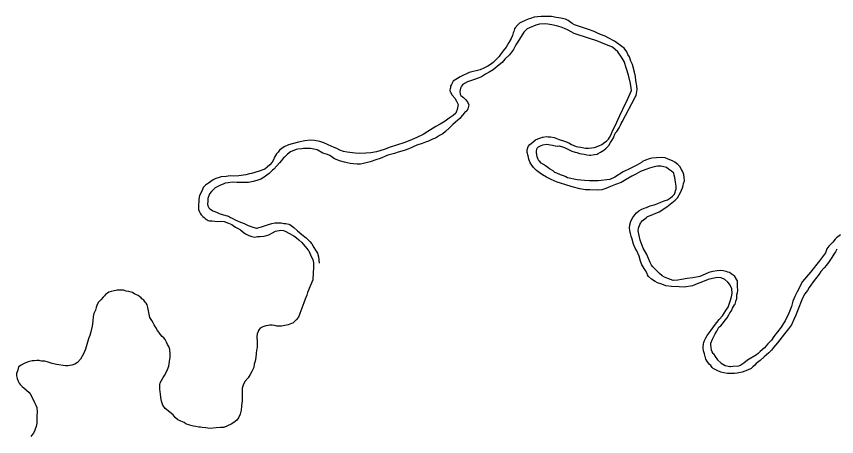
# Model space of a CAD drawing. Extents: x 31699 to 244310, y -8841 to 11474.
# Drawn here: x 94491.3 to 94816.1, y 1554.1 to 1720.7 of the extents above; entities that cross this region are included whole.
import ezdxf

# ---------------------------------------------------------------- set-up
doc = ezdxf.new("R2010")
doc.units = 0
doc.layers.add('R_Draft', color=7, linetype='Continuous')

msp = doc.modelspace()

# ---------------------------------------------------------------- linework, layer by layer
at = {"layer": 'R_Draft'}
for points in [[(94731.18, 1678.93), (94736.32, 1688.72), (94736.65, 1689.33), (94737.07, 1691.74), (94736.97, 1693.21), (94736.59, 1695.34), (94736.5, 1696.87), (94736.06, 1698.53), (94735.2, 1701.65), (94734.64, 1702.91), (94734.01, 1704.64), (94733.45, 1705.63), (94732.97, 1706.62), (94732, 1708.07), (94728.15, 1710.87), (94725.65, 1712.22), (94724.44, 1712.86), (94722.56, 1713.5), (94721.07, 1714.2), (94720.06, 1714.65), (94717.78, 1715.47), (94715.09, 1716.35), (94712.27, 1717.37), (94711.33, 1717.88), (94709.77, 1719.05), (94708.76, 1719.57), (94706.88, 1720), (94705.01, 1720.3), (94703.2, 1720.66), (94700.93, 1720.68), (94699.06, 1720.58), (94697.66, 1720.55), (94696.33, 1720.33), (94694.87, 1719.9), (94693.88, 1719.54), (94692.69, 1719.05), (94691.36, 1718.43), (94690.51, 1717.94), (94689.85, 1717.39), (94688.81, 1716.1), (94688.55, 1715.7), (94688.3, 1714.76), (94687.98, 1714.22), (94687.67, 1713.08), (94687.16, 1711.93), (94686.32, 1710.31), (94685.22, 1708.55), (94684.05, 1707.06), (94682.88, 1705.43), (94682.43, 1704.82), (94681.45, 1703.67), (94680.01, 1702.37), (94679.02, 1701.68), (94677.9, 1700.99), (94676.58, 1700.23), (94674.93, 1699.47), (94670.54, 1698.38), (94669.49, 1697.89), (94668.29, 1697.4), (94667.83, 1697.19), (94666.97, 1696.7), (94665.92, 1696.02), (94665.33, 1695.67), (94664.21, 1694.98), (94663.82, 1694.17), (94663.56, 1693.7), (94663.18, 1693.09), (94663.12, 1692.42), (94663.06, 1692.02), (94662.94, 1691.48), (94663.02, 1690.82), (94663.09, 1690.82), (94663.18, 1690.66)], [(94749.57, 1660.12), (94748.69, 1660.84), (94747.15, 1661.21), (94746.41, 1661.33), (94745.21, 1661.31), (94743.81, 1661.01), (94742.02, 1660.58), (94740.56, 1660.01), (94738.38, 1659.24), (94736.53, 1658.2), (94734.95, 1657.36), (94732.77, 1655.99), (94730.79, 1654.88), (94728.54, 1654.1), (94726.55, 1653.33), (94724.63, 1652.49), (94723.04, 1651.99), (94721.44, 1651.82), (94718.31, 1651.89), (94716.64, 1651.99), (94714.36, 1652.28), (94711.34, 1653.09), (94708.52, 1654.04), (94705.43, 1654.98), (94703.01, 1656.07), (94701.26, 1656.9), (94699.57, 1657.94), (94698.35, 1658.78), (94697.27, 1659.63), (94696.11, 1660.81), (94694.74, 1662.58), (94694.18, 1664.11), (94693.88, 1665.44), (94693.59, 1666.77), (94693.57, 1667.77), (94693.88, 1669.11), (94694.66, 1669.86), (94695.78, 1670.82), (94696.83, 1671.71), (94697.75, 1672.13), (94698.95, 1672.55), (94699.61, 1672.77), (94699.88, 1672.84), (94701.01, 1673.06), (94701.87, 1673.01), (94702.81, 1672.96), (94704.22, 1672.66), (94704.95, 1672.4), (94706.23, 1671.83), (94708.31, 1671.2), (94709.99, 1670.63), (94711.14, 1669.85), (94712.02, 1669.47), (94712.89, 1669.15), (94713.7, 1668.97), (94714.77, 1668.79), (94715.97, 1668.61), (94716.64, 1668.49), (94717.78, 1668.45), (94718.98, 1668.54), (94720.17, 1668.7), (94721.96, 1669.33), (94723.15, 1669.89), (94724.34, 1670.78), (94724.99, 1671.26), (94725.71, 1672.08), (94726.17, 1672.62), (94726.81, 1673.9), (94727.38, 1675.38), (94728.35, 1677.27), (94730.2, 1681.38), (94731.42, 1683.88), (94733.21, 1687.72), (94734.87, 1691.29), (94734.48, 1694.03), (94733.62, 1697.35), (94732.9, 1699.94), (94731.98, 1702.79), (94730.94, 1704.58), (94729.5, 1706.62), (94727.39, 1708.51), (94724.23, 1709.65), (94721.14, 1711.06), (94718.18, 1711.94), (94712.21, 1713.89), (94709.84, 1715.18), (94708.3, 1715.82), (94706.95, 1716.39), (94705.21, 1716.89), (94703.33, 1717.33), (94701.66, 1717.63), (94700.32, 1717.8), (94698.45, 1717.56), (94696.93, 1717.27), (94694.41, 1716.21), (94693.55, 1715.73), (94692.18, 1714.37), (94690.56, 1711.66), (94689.01, 1709.43), (94688.11, 1707.61), (94687.4, 1706.46)], [(94687.4, 1706.46), (94686.48, 1705.5), (94684.65, 1703.73), (94683.61, 1702.44), (94682.49, 1701.42), (94680.92, 1700.12), (94680.06, 1699.5), (94678.55, 1698.6), (94677.03, 1697.77), (94676.24, 1697.22), (94675.45, 1696.74), (94674.85, 1696.46), (94674.19, 1696.18), (94672.33, 1695.54), (94670.74, 1695.04), (94669.88, 1694.76), (94668.76, 1694.13), (94667.9, 1693.52), (94667.51, 1693.04), (94667.13, 1692.3), (94666.82, 1690.89), (94666.98, 1689.89), (94667.32, 1689.3), (94668.27, 1688.58), (94669.22, 1687.66), (94670.04, 1686.55), (94670.4, 1685.62), (94670.09, 1684.08), (94669.77, 1683.33), (94668.79, 1682.45), (94667.75, 1681.36), (94666.9, 1680.2), (94666.11, 1679.59), (94665.13, 1678.77), (94664.08, 1677.81), (94662.84, 1676.45), (94661.26, 1675.08), (94660.08, 1674.19), (94658.89, 1673.43), (94657.25, 1672.47), (94655.99, 1671.97), (94654.47, 1671.28), (94653.34, 1670.79), (94651.95, 1670.36), (94649.83, 1669.65), (94646.72, 1668.19), (94644.8, 1667.48), (94642.48, 1666.83), (94640.95, 1666.4), (94638.3, 1665.62), (94635.39, 1664.42), (94633.66, 1663.79), (94631.34, 1663.07), (94628.76, 1662.35), (94627.49, 1662.13), (94626.16, 1662.1), (94624.75, 1662.21), (94623.42, 1662.38), (94622.21, 1662.69), (94621.2, 1662.87), (94619.19, 1663.5), (94618.32, 1663.82), (94617.31, 1664.27), (94616.29, 1664.85), (94615.41, 1665.5), (94614.47, 1665.95), (94612.66, 1666.51), (94610.37, 1667.74), (94609.09, 1668.05), (94607.69, 1668.29), (94606.22, 1668.32), (94604.95, 1668.3), (94604.28, 1668.22), (94602.69, 1668.05), (94602.02, 1667.91), (94599.77, 1667.06), (94598.65, 1666.1), (94598.39, 1665.77), (94597.48, 1664.95), (94597.08, 1664.6), (94596.3, 1663.59), (94595.52, 1662.7), (94594.41, 1661.41), (94593.17, 1660.18), (94592.71, 1659.78), (94591.33, 1658.48), (94590.48, 1657.73), (94589.43, 1656.97), (94588.04, 1656.21), (94586.52, 1655.58), (94585.06, 1655.22), (94583.13, 1654.91), (94581.86, 1654.89), (94580.46, 1654.86), (94578.59, 1654.89), (94576.86, 1654.92), (94575.19, 1654.75), (94574, 1654.53), (94573.14, 1654.18), (94572.14, 1653.76), (94569.96, 1652.78)], [(94663.18, 1690.66), (94663.89, 1689.43), (94664.9, 1688.24), (94665.62, 1687.1), (94666.16, 1685.79), (94666.1, 1685.13), (94665.86, 1683.81), (94665.44, 1682.73)], [(94665.44, 1682.73), (94665.26, 1682.31), (94664.21, 1681.42), (94662.69, 1680.32), (94661.12, 1679.16), (94659.14, 1677.98), (94657.35, 1677.08), (94654.19, 1675.01), (94652.35, 1673.91), (94649.9, 1672.66), (94647.12, 1671.53), (94644.74, 1670.55), (94641.76, 1669.62), (94639.3, 1668.84), (94636.92, 1667.93), (94633.93, 1667), (94631.67, 1666.62), (94629.61, 1666.51), (94627.27, 1666.4)], [(94726.54, 1670.69), (94727.06, 1671.44), (94727.71, 1672.52), (94728.4, 1674.34), (94729.06, 1675.08), (94730.03, 1676.57), (94730.54, 1677.52), (94730.79, 1678.26), (94731.18, 1678.93)], [(94627.27, 1666.4), (94625.4, 1666.43), (94624.4, 1666.61), (94622.26, 1666.9), (94620.79, 1667.07), (94619.31, 1667.71), (94618.16, 1668.29), (94617.15, 1668.74), (94614.73, 1669.83), (94612.98, 1670.59), (94611.43, 1671.16), (94609.36, 1671.52), (94607.75, 1671.69), (94605.49, 1671.38), (94602.96, 1670.86), (94600.51, 1670.22), (94599.05, 1669.72), (94597.33, 1669.02), (94595.49, 1667.64), (94594.9, 1666.83), (94594.25, 1666.15), (94593.54, 1664.87), (94593.03, 1663.79), (94592.58, 1662.85), (94591.6, 1661.82), (94590.55, 1660.94), (94589.7, 1660.18), (94587.45, 1659.34), (94584.33, 1658.47), (94583.6, 1658.26), (94582.14, 1657.9), (94579.41, 1657.51), (94577.34, 1657.34), (94575.87, 1657.44), (94574.34, 1657.28), (94572.41, 1657.04), (94571.55, 1656.82), (94570.22, 1656.39), (94569.16, 1655.91), (94567.32, 1654.6), (94566.2, 1653.78), (94565.29, 1652.82), (94564.85, 1651.68), (94563.82, 1649.65), (94563.51, 1648.25), (94563.53, 1647.24), (94563.42, 1646.17), (94563.39, 1644.1), (94563.81, 1643.24), (94564.09, 1642.71), (94564.23, 1642.45), (94564.5, 1641.99), (94565.12, 1641.4), (94565.59, 1640.94), (94566.07, 1640.55), (94566.4, 1640.35), (94566.81, 1640.1), (94567.22, 1639.84), (94567.69, 1639.65), (94568.49, 1639.66), (94568.82, 1639.67), (94569.89, 1639.49), (94570.89, 1639.44), (94572.29, 1639.54), (94573.56, 1639.43), (94575.31, 1638.79), (94576.59, 1638.15), (94577.13, 1637.83), (94578.01, 1637.11), (94578.82, 1636.72), (94580.03, 1636.15), (94581.12, 1635.17), (94582, 1634.52), (94582.81, 1634.13), (94583.28, 1633.87), (94584.49, 1633.43), (94585.7, 1633.19), (94586.76, 1633.41), (94587.76, 1633.43), (94589.42, 1633.59), (94591.28, 1634.16), (94592.67, 1634.86), (94593.92, 1635.55), (94596.05, 1636), (94597.05, 1635.88), (94597.93, 1635.43), (94599.21, 1634.79), (94601.16, 1633.76), (94602.18, 1632.98), (94603.13, 1632.13), (94604.36, 1631.02), (94606.2, 1628.78), (94606.82, 1628.06), (94607.02, 1627.79), (94608.07, 1625.48), (94608.69, 1624.29), (94608.99, 1622.96), (94608.89, 1621.22), (94608.86, 1619.08), (94608.72, 1616.27), (94606.62, 1611.29)], [(94740.9, 1626.36), (94739.51, 1628.87), (94738.32, 1631.98), (94737.88, 1633.78), (94737.51, 1635.71), (94737.62, 1636.78), (94738.2, 1638.19), (94738.52, 1638.87), (94738.64, 1639.07), (94739.03, 1639.61), (94739.63, 1640.02), (94740.74, 1640.98), (94741.2, 1641.32), (94742, 1641.67), (94745.84, 1643.22), (94748.8, 1645.21), (94752.08, 1647.82), (94753.06, 1648.77), (94754.29, 1650.87), (94754.99, 1652.68), (94755.3, 1653.69), (94755.49, 1654.5), (94755.8, 1655.57), (94755.71, 1656.84), (94755.55, 1658.04), (94754.99, 1659.36), (94754.71, 1660.02), (94754.02, 1661.21), (94753.2, 1661.93), (94751.98, 1662.91), (94751.04, 1663.49), (94749.42, 1664.13), (94748.21, 1664.64), (94746.54, 1664.74), (94742.88, 1664.53), (94741.81, 1664.25), (94740.42, 1663.68), (94739.23, 1663.13), (94738.77, 1662.78), (94737.92, 1662.23), (94736.93, 1661.68), (94735.67, 1661.05), (94734.29, 1660.36), (94731.58, 1659.03), (94728.21, 1656.96), (94726.23, 1656.06), (94721.7, 1655.57), (94719.57, 1655.53), (94718.17, 1655.56), (94716.3, 1655.66), (94713.36, 1655.87), (94709.47, 1656.66), (94708.8, 1657.05), (94708.26, 1657.31), (94706.78, 1657.88), (94705.23, 1658.58), (94704.56, 1658.84), (94703.81, 1659.42), (94702.39, 1660.33), (94701.72, 1660.78), (94700.84, 1661.44), (94699.96, 1662.02), (94699.08, 1662.54), (94698.53, 1663.13), (94698.19, 1663.45), (94697.92, 1663.98), (94697.71, 1664.38), (94697.5, 1664.98), (94697.34, 1665.91), (94697.26, 1666.64), (94697.25, 1667.38), (94697.37, 1667.91), (94697.56, 1668.52), (94698.02, 1668.93), (94698.55, 1669.21), (94699.14, 1669.55), (94699.74, 1669.76), (94701.13, 1669.99), (94703.61, 1669.64), (94704.68, 1669.39), (94705.55, 1669.28), (94705.62, 1669.28), (94706.15, 1669.36), (94707.49, 1668.98), (94708.63, 1668.6), (94711.19, 1667.32), (94712.54, 1666.88), (94713.14, 1666.69), (94714.28, 1666.38), (94716.09, 1666.08), (94717.16, 1665.83), (94718.17, 1665.72), (94718.7, 1665.73), (94720.16, 1665.96), (94721.23, 1666.11), (94721.62, 1666.39), (94722.55, 1666.81), (94723.87, 1667.63), (94724.85, 1668.45), (94725.83, 1669.54), (94726.54, 1670.69)], [(94790.29, 1588.45), (94789.25, 1587.36), (94787.34, 1585.72), (94785.84, 1584.36), (94784.26, 1583.06), (94783.74, 1582.51), (94782.95, 1581.76), (94782.23, 1581.15), (94780.78, 1580.45), (94778.66, 1579.74), (94776.73, 1579.24), (94775.66, 1579.15), (94773.93, 1579.18), (94772.93, 1579.16), (94771.39, 1579.4), (94770.25, 1579.71), (94768.84, 1580.28), (94767.15, 1581.18), (94766.81, 1581.51), (94766.26, 1582.37), (94765.65, 1582.89), (94764.9, 1583.74), (94764.27, 1584.87), (94763.77, 1586.93), (94763.41, 1588.19), (94763.25, 1589.19), (94763.18, 1589.72), (94763.42, 1590.93), (94763.48, 1591.4), (94763.8, 1592.21), (94764.31, 1593.28), (94764.82, 1594.16), (94766.45, 1596.27), (94767.75, 1598.16), (94769.57, 1600.54), (94770.87, 1602.03), (94772.23, 1604.13), (94773.07, 1605.48), (94773.89, 1607.83), (94774.46, 1609.58), (94774.7, 1610.99), (94774.53, 1612.72), (94773.76, 1614.38), (94773.01, 1615.3), (94771.86, 1616.34), (94770.31, 1617.12), (94768.9, 1617.22), (94766.91, 1616.85), (94765.25, 1616.41), (94762.93, 1615.43), (94760.81, 1614.66), (94758.96, 1613.89), (94755.77, 1613.42), (94753.7, 1613.45), (94750.63, 1613.59), (94748.42, 1613.95), (94746.8, 1614.58), (94745.19, 1615.08), (94744.18, 1615.6), (94742.76, 1616.51), (94741.61, 1617.62), (94741.13, 1618.21), (94741.05, 1618.81), (94740.36, 1619.93), (94738.98, 1622.18), (94738.42, 1623.63), (94737.91, 1625.7), (94736.93, 1627.75), (94736.31, 1628.8), (94735.68, 1630.46), (94735.17, 1632.39), (94734.68, 1633.58), (94734.4, 1634.64), (94734.17, 1635.77), (94734.02, 1636.84), (94734.19, 1638.11), (94734.57, 1639.46), (94735.34, 1640.94), (94736.12, 1642.02), (94736.77, 1642.77), (94737.82, 1643.66), (94738.68, 1644.21), (94739.87, 1644.7), (94740.73, 1644.99), (94742.25, 1645.55), (94743.78, 1646.05), (94745.24, 1646.55), (94746.49, 1647.04), (94747.82, 1647.53), (94749.14, 1648.03), (94750.33, 1648.78), (94751.12, 1649.4), (94751.84, 1650.22), (94752.53, 1652.37), (94752.51, 1653.44), (94752.27, 1655.03), (94752.04, 1656.77), (94751.75, 1657.76), (94751.6, 1658.49), (94750.65, 1659.34), (94749.57, 1660.12)], [(94569.96, 1652.78), (94568.59, 1651.29), (94567.81, 1650.4), (94567.11, 1648.52), (94567.06, 1647.45), (94567.02, 1646.31), (94567.1, 1645.65), (94567.31, 1645.11), (94567.45, 1644.85), (94567.86, 1644.46), (94568.53, 1644.07), (94569.01, 1643.68), (94569.82, 1643.29), (94570.82, 1642.91), (94571.63, 1642.53), (94572.71, 1642.22), (94575.26, 1641.46), (94576.07, 1641.01), (94576.47, 1640.82), (94577.89, 1640.11), (94579.43, 1639.41), (94581.52, 1638.58), (94583, 1637.81), (94584.21, 1637.43), (94584.88, 1637.18), (94586.36, 1636.81), (94586.63, 1636.81), (94587.29, 1637.03), (94588.35, 1637.31), (94590.34, 1637.95), (94591.13, 1638.24), (94592.39, 1638.66), (94593.59, 1638.82), (94594.99, 1638.91), (94596.19, 1638.8)], [(94596.19, 1638.8), (94597.12, 1638.58), (94598.02, 1638.58), (94599.18, 1638.39)], [(94599.18, 1638.39), (94599.61, 1638.2), (94601.1, 1637.03), (94602.66, 1635.66), (94604.29, 1634.29), (94605.98, 1632.98), (94607.55, 1631.28), (94608.1, 1630.62), (94608.23, 1630.51)], [(94817.61, 1634.14), (94816.03, 1632.91), (94815.51, 1632.37), (94814.53, 1631.14), (94814.14, 1630.8), (94813.03, 1629.64), (94812.25, 1628.56), (94811.68, 1627.01)], [(94608.23, 1630.51), (94609.09, 1629.13), (94609.75, 1628), (94610.46, 1626.86), (94610.94, 1625.36), (94611.19, 1622.87)], [(94816.19, 1628.44), (94815.61, 1627.42), (94815.03, 1626.41), (94814.12, 1625.06), (94813.08, 1623.5), (94812.04, 1622.14), (94811.13, 1620.99), (94809.89, 1619.56), (94809.11, 1618.48), (94806.84, 1615.43), (94805.86, 1614.14), (94805.21, 1613.26), (94804.5, 1612.11), (94803.53, 1610.69), (94802.63, 1609), (94800.59, 1603.95), (94799.89, 1602.27), (94799.19, 1600.58), (94798.17, 1598.49), (94797.07, 1596.87), (94795.44, 1594.83), (94792.7, 1591.37), (94791.07, 1589.47), (94790.29, 1588.45)], [(94767.28, 1586.98), (94767.23, 1587.06), (94766.82, 1587.72), (94766.54, 1588.39), (94766.39, 1589.45), (94766.23, 1590.45), (94766.28, 1591.19), (94766.99, 1592.74), (94767.43, 1593.81), (94768.01, 1594.83), (94768.66, 1595.98), (94769.5, 1597.46), (94770.29, 1598.01), (94771.26, 1599.3), (94771.91, 1600.25), (94772.76, 1601.27), (94773.4, 1602.35), (94773.79, 1603.22), (94774.44, 1603.97), (94774.89, 1604.98), (94775.2, 1605.72), (94775.66, 1606.33), (94775.85, 1606.67), (94776.17, 1607.68), (94776.23, 1607.81), (94776.54, 1608.89), (94776.59, 1609.76), (94776.58, 1610.36), (94776.89, 1611.3), (94776.83, 1611.3), (94776.95, 1612.04), (94776.94, 1612.5), (94776.79, 1613.17), (94776.77, 1614.24), (94776.8, 1615.84), (94776.6, 1616.24), (94775.63, 1617.82), (94775.16, 1618.15), (94774.35, 1618.66), (94773.67, 1619.12), (94773.06, 1619.37), (94772.33, 1619.63), (94771.19, 1619.8), (94769.92, 1619.98), (94768.72, 1619.89), (94767.06, 1619.59), (94765.53, 1619.16), (94764.01, 1618.46), (94761.96, 1617.62), (94759.16, 1617.1), (94756.9, 1616.78), (94754.71, 1616.41), (94753.18, 1616.11), (94751.31, 1616.07), (94749.3, 1616.77), (94747.88, 1617.34), (94746.94, 1617.92), (94745.99, 1618.77), (94744.69, 1620.02), (94743.27, 1621.39), (94742.79, 1622.05), (94742.3, 1623.11), (94740.9, 1626.36)], [(94811.68, 1627.01), (94809.27, 1623.83), (94805.76, 1619.28), (94802.57, 1615.55), (94800.44, 1611.5), (94799.48, 1609.67), (94798.78, 1607.86), (94798.16, 1605.77), (94797.14, 1603.02), (94795.73, 1600.05), (94794.89, 1598.83), (94794.12, 1597.48), (94792.62, 1595.65), (94791.26, 1593.75), (94790.35, 1592.39), (94788.84, 1590.96), (94787.54, 1589.27), (94785.77, 1587.83), (94784.98, 1587.08), (94784.33, 1586.53), (94780.77, 1584.39), (94779.39, 1583.23), (94778.14, 1582.4), (94777.21, 1582.12), (94775.01, 1581.87), (94774.01, 1581.85), (94773.78, 1581.93)], [(94546.44, 1597.35), (94545.88, 1598.47), (94545.4, 1599.26), (94544.85, 1600.19), (94544.16, 1601.38), (94543.28, 1605.3), (94543.06, 1606.43), (94542.71, 1606.96), (94542.3, 1607.48), (94541.69, 1608.21), (94540.94, 1608.79), (94540.67, 1609.19), (94540.19, 1609.58), (94539.51, 1610.1), (94538.24, 1610.61), (94537.29, 1611.19), (94536.69, 1611.38), (94535.75, 1611.63), (94534.81, 1611.75), (94533.67, 1612.12), (94533.4, 1612.19), (94532.47, 1612.23), (94531.93, 1612.22), (94531.2, 1612.14), (94530.67, 1612.06), (94529.94, 1611.92), (94528.87, 1611.63), (94527.95, 1611.34), (94527.35, 1611), (94526.63, 1610.52), (94526.17, 1609.91), (94525.58, 1609.36), (94524.67, 1608.34), (94523.82, 1607.39), (94523.3, 1606.51), (94522.93, 1605.37), (94522.55, 1604.22), (94521.98, 1602.88), (94521.73, 1601.8), (94521.5, 1599.93), (94521.27, 1597.85), (94520.78, 1595.71), (94520.35, 1594.16), (94519.96, 1593.29), (94519.4, 1591.6), (94518.59, 1588.78), (94517.82, 1586.9), (94516.66, 1584.8), (94515.49, 1583.45), (94514.37, 1582.89), (94513.24, 1582.47), (94511.64, 1582.23), (94510.71, 1582.22), (94507.1, 1582.68), (94505.49, 1583.05), (94503.47, 1583.74), (94502.6, 1583.99), (94501.26, 1584.1), (94500.66, 1584.22), (94500.26, 1584.35), (94499.72, 1584.34), (94499.39, 1584.26), (94498.33, 1584.18), (94497.53, 1584.16), (94495.93, 1583.73), (94494.41, 1583.16), (94493.16, 1582.47), (94492.17, 1581.85), (94491.79, 1580.51), (94491.29, 1579.09), (94491.37, 1578.16), (94491.53, 1577.16), (94491.95, 1576.1), (94492.43, 1575.31), (94492.77, 1574.78), (94493.52, 1574.06), (94494.2, 1573.41), (94496.31, 1571.58), (94496.79, 1571.03)], [(94606.62, 1611.29), (94606.24, 1610.21), (94605.67, 1608.66), (94605.1, 1607.12), (94604.27, 1605.03), (94603.51, 1602.88), (94602.94, 1601.53), (94602.03, 1600.44), (94601.57, 1599.83), (94600.72, 1599.15), (94600.25, 1598.94), (94598.86, 1598.45), (94597.6, 1598.15), (94596.21, 1597.86), (94594.47, 1597.89), (94593.46, 1598.14), (94592.53, 1598.25), (94591.66, 1598.24), (94590.93, 1598.16), (94590.06, 1598.07), (94588.87, 1597.71), (94588.08, 1597.3), (94587.75, 1597.09), (94587.42, 1596.62), (94587.17, 1596.14), (94586.97, 1595.74), (94586.66, 1594.93), (94586.48, 1593.73), (94586.59, 1591.66), (94586.63, 1589.45), (94586.39, 1588.38), (94586.28, 1587.11), (94586.11, 1585.44), (94585.8, 1584.09), (94585.49, 1582.82), (94585.25, 1581.48), (94584.48, 1579.93), (94583.91, 1578.78), (94583, 1577.43), (94581.76, 1576), (94581.12, 1574.52), (94580.75, 1573.31), (94580.7, 1572.3), (94580.74, 1570.3), (94580.64, 1568.5), (94580.42, 1566.15), (94580.25, 1564.61), (94579.88, 1563.07), (94579.18, 1561.59), (94578.53, 1560.71), (94577.35, 1559.75), (94576.29, 1559.13), (94573.45, 1557.73), (94572.11, 1557.71), (94570.45, 1557.61), (94567.85, 1557.36), (94566.25, 1557.59), (94564.84, 1557.7), (94564.24, 1557.89), (94563.5, 1557.94), (94562.3, 1558.12), (94561.43, 1558.3), (94560.89, 1558.42), (94559.08, 1558.92), (94558.41, 1559.24), (94557.66, 1559.69), (94556.38, 1560.27), (94555.17, 1560.85), (94554.22, 1561.76), (94553.33, 1562.75), (94550.15, 1565.22), (94549.32, 1566.54), (94548.75, 1568.2), (94548.53, 1569.6), (94548.29, 1571.13), (94548.21, 1571.93), (94548.06, 1573), (94548.04, 1573.67), (94548.09, 1574.6), (94548.28, 1575.41), (94548.72, 1576.35), (94549.43, 1577.63), (94549.95, 1578.38), (94550.79, 1580.07), (94551.61, 1582.09), (94551.73, 1583.02), (94551.91, 1583.96), (94552.09, 1584.77), (94552.21, 1585.64), (94552.19, 1586.91), (94552.02, 1588.71), (94551.59, 1589.9), (94551.11, 1590.69), (94550.69, 1591.62), (94550.14, 1592.68), (94549.66, 1593.34), (94549.04, 1593.86), (94548.23, 1594.71), (94547.68, 1595.5), (94547.2, 1596.16), (94546.44, 1597.35)], [(94767.28, 1586.98), (94767.95, 1585.91), (94768.91, 1584.59), (94770.34, 1583.22), (94771.96, 1582.38), (94773.78, 1581.93)], [(94496.79, 1571.03), (94497.55, 1569.64), (94498.44, 1567.66), (94498.92, 1566.59), (94499.36, 1565.63)], [(94499.36, 1565.63), (94499.46, 1563.89), (94499.36, 1562.49), (94499.32, 1560.88), (94499.41, 1559.41)], [(94499.41, 1559.41), (94499.16, 1558.09), (94498.56, 1556.72), (94498.09, 1555.46), (94497.43, 1554.74), (94496.96, 1554.14)]]:
    msp.add_lwpolyline(points, dxfattribs=at)

doc.saveas('drawing.dxf')
